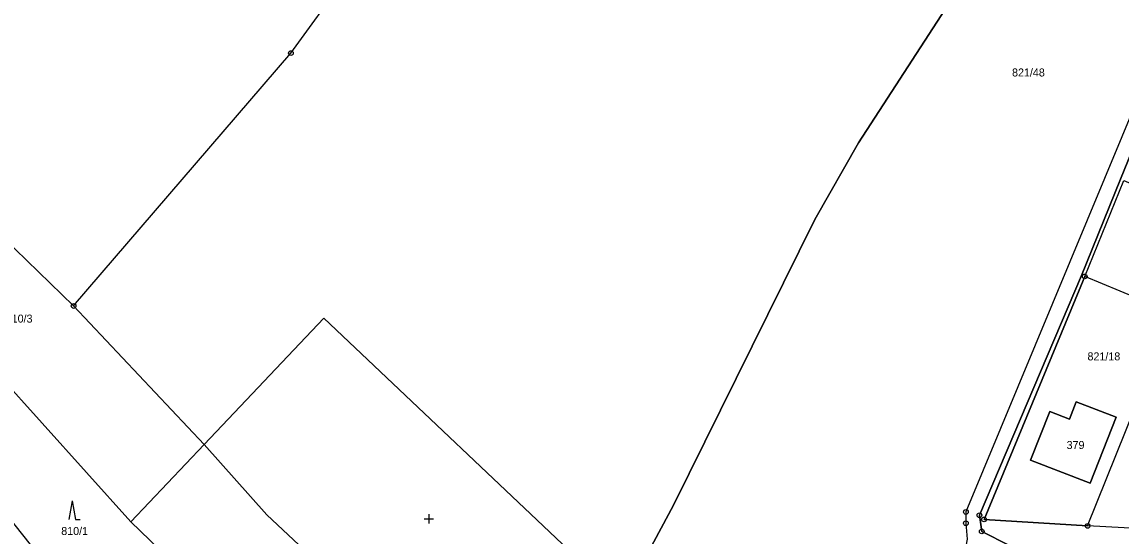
# Model space of a CAD drawing. Extents: x -654083 to -650132, y -1099819 to -1096699.
# Drawn here: x -652905.4 to -652672, y -1098131.4 to -1098022.1 of the extents above; entities that cross this region are included whole.
import ezdxf

# ---------------------------------------------------------------- set-up
doc = ezdxf.new("R2010")
doc.units = 0
for name, color, linetype in [('Geodetické body', 7, 'Continuous'), ('Obvody jako plochy', 7, 'Continuous'), ('Parcelní čísla', 7, 'Continuous'), ('Značky kultur', 7, 'Continuous')]:
    doc.layers.add(name, color=color, linetype=linetype)

msp = doc.modelspace()

# ---------------------------------------------------------------- linework, layer by layer
at = {"layer": 'Geodetické body'}
for centre, radius in [((-652848.3, -1098028.76), 0.5), ((-652848.3, -1098028.76), 0.001), ((-652679.67, -1098076.21), 0.5), ((-652679.67, -1098076.21), 0.001), ((-652894.47, -1098082.48), 0.5), ((-652894.47, -1098082.48), 0.001), ((-652704.92, -1098126.25), 0.5), ((-652704.92, -1098126.25), 0.001), ((-652704.92, -1098128.64), 0.5), ((-652704.92, -1098128.64), 0.001), ((-652702.03, -1098126.94), 0.5), ((-652702.03, -1098126.94), 0.001), ((-652701.05, -1098127.84), 0.5), ((-652701.05, -1098127.84), 0.001), ((-652679.05, -1098129.21), 0.5), ((-652701.55, -1098130.39), 0.5), ((-652701.55, -1098130.39), 0.001), ((-652679.05, -1098129.21), 0.001)]:
    msp.add_circle(centre, radius, dxfattribs=at)
at = {"layer": 'Obvody jako plochy'}
for points in [[(-652727.7, -1098047.83), (-652737.01, -1098064.11), (-652767.02, -1098124.79), (-652778.01, -1098145.25), (-652784.04, -1098139.35), (-652841.28, -1098085.07), (-652866.77, -1098111.9), (-652894.47, -1098082.48), (-652848.3, -1098028.76), (-652836.8, -1098012.8), (-652790.77, -1097931.84), (-652769.49, -1097894.22), (-652738.51, -1097839.46), (-652734.86, -1097842.06), (-652704.24, -1097795.08), (-652617.25, -1097835.71), (-652660.73, -1097927.86), (-652654.92, -1097930.36), (-652681.23, -1097976.08)], [(-652790.77, -1097931.84), (-652769.49, -1097894.22), (-652811.91, -1097874.57), (-652872.97, -1097988.2), (-652948.3, -1097940.44), (-652956.16, -1097949.23), (-652977.45, -1097964.47), (-652995.32, -1097969.71), (-653001.59, -1097979.72), (-653002.56, -1097981.52), (-652969.84, -1098017.78), (-652965.46, -1098022.71), (-652951.92, -1098029.85), (-652935.99, -1098037.43), (-652931.77, -1098046.31), (-652894.47, -1098082.48), (-652848.3, -1098028.76), (-652836.8, -1098012.8)], [(-652654.92, -1097930.36), (-652630.71, -1097940.89), (-652634.14, -1097947.78), (-652631.32, -1097949.08), (-652704.92, -1098126.25), (-652704.92, -1098128.64), (-652704.62, -1098132.03), (-652704.91, -1098133.49), (-652718.79, -1098138.56), (-652762.54, -1098160.36), (-652778.01, -1098145.25), (-652767.02, -1098124.79), (-652737.01, -1098064.11), (-652727.7, -1098047.83), (-652681.23, -1097976.08)], [(-652663.76, -1098035.21), (-652672.09, -1098055.57), (-652680.39, -1098075.97), (-652702.03, -1098126.94), (-652701.55, -1098130.39), (-652695.62, -1098133.36), (-652620.42, -1098138.91), (-652613.98, -1098137.24), (-652610.94, -1098134.54), (-652598.01, -1098117.43), (-652596.67, -1098111.87), (-652600.45, -1098107.84), (-652594.67, -1098104.15), (-652587.76, -1098103.91), (-652583.71, -1098099.41), (-652574.96, -1098076.3), (-652563.4, -1098047.58), (-652540.66, -1097989.08), (-652542.19, -1097985.28), (-652628.36, -1097950.44), (-652638.83, -1097974.99), (-652646.8, -1097994.7), (-652655.2, -1098014.86)], [(-652628.36, -1097950.44), (-652542.19, -1097985.28), (-652540.66, -1097989.08), (-652563.4, -1098047.58), (-652574.96, -1098076.3), (-652583.71, -1098099.41), (-652587.76, -1098103.91), (-652594.67, -1098104.15), (-652600.45, -1098107.84), (-652596.67, -1098111.87), (-652598.01, -1098117.43), (-652610.94, -1098134.54), (-652613.98, -1098137.24), (-652620.42, -1098138.91), (-652695.62, -1098133.36), (-652701.55, -1098130.39), (-652702.03, -1098126.94), (-652680.39, -1098075.97), (-652672.09, -1098055.57), (-652663.76, -1098035.21), (-652655.2, -1098014.86), (-652646.8, -1097994.7), (-652638.83, -1097974.99)], [(-652866.77, -1098111.9), (-652882.35, -1098128.31), (-652938.91, -1098065.46), (-652941.46, -1098061.15), (-652944.75, -1098049.96), (-652945.16, -1098044.66), (-652938.96, -1098040.4), (-652931.77, -1098046.31), (-652894.47, -1098082.48)], [(-652644.19, -1098091.08), (-652660.91, -1098084.04), (-652679.67, -1098076.21), (-652671.39, -1098055.83), (-652635.65, -1098071.3)], [(-652825.33, -1098183.34), (-652882.35, -1098128.31), (-652938.91, -1098065.46), (-652934.7, -1098072.57), (-652944.94, -1098078.84), (-652930.2, -1098099.86), (-652898.24, -1098140.05), (-652895.53, -1098138.3), (-652860.37, -1098179.33), (-652847.2, -1098177.03)], [(-652679.67, -1098076.21), (-652701.05, -1098127.84), (-652679.05, -1098129.21), (-652660.91, -1098084.04)], [(-652860.37, -1098179.33), (-652847.2, -1098177.03), (-652825.33, -1098183.34), (-652810.18, -1098187.08), (-652821.22, -1098189.78), (-652834.98, -1098189.5), (-652863.77, -1098185.22), (-652887.47, -1098183.54), (-652906.4, -1098164.85), (-652912.71, -1098144.71), (-652922.98, -1098130.17), (-652936.61, -1098123.36), (-652964.91, -1098091.06), (-652955.6, -1098085.37), (-652944.94, -1098078.84), (-652930.2, -1098099.86), (-652898.24, -1098140.05), (-652895.53, -1098138.3)], [(-652644.19, -1098091.08), (-652640.52, -1098092.53), (-652655.74, -1098130.48), (-652679.05, -1098129.21), (-652660.91, -1098084.04)], [(-652841.28, -1098085.07), (-652784.04, -1098139.35), (-652778.01, -1098145.25), (-652797.76, -1098179.07), (-652853.43, -1098126.88), (-652866.77, -1098111.9)], [(-652682.92, -1098106.54), (-652681.47, -1098102.85), (-652672.96, -1098106.08), (-652678.49, -1098120.13), (-652691.19, -1098115.21), (-652687.12, -1098104.88)], [(-652682.92, -1098106.54), (-652681.47, -1098102.85), (-652672.96, -1098106.08), (-652678.49, -1098120.13), (-652691.19, -1098115.21), (-652687.12, -1098104.88)], [(-652678.49, -1098120.13), (-652672.96, -1098106.08), (-652681.47, -1098102.85), (-652682.92, -1098106.54), (-652687.12, -1098104.88), (-652691.19, -1098115.21)], [(-652866.77, -1098111.9), (-652853.43, -1098126.88), (-652797.76, -1098179.07), (-652810.18, -1098187.08), (-652825.33, -1098183.34), (-652882.35, -1098128.31)]]:
    msp.add_lwpolyline(points, close=True, dxfattribs=at)
for points in [[(-652631.32, -1097949.08), (-652704.92, -1098126.25), (-652704.92, -1098128.64), (-652704.62, -1098132.03), (-652704.91, -1098133.49), (-652705.09, -1098134.43), (-652716.09, -1098142.21), (-652715.01, -1098142.54), (-652703.19, -1098137.43), (-652700.87, -1098136.57), (-652686.79, -1098136.97), (-652656.36, -1098138.38)], [(-652655.74, -1098130.48), (-652679.05, -1098129.21), (-652701.05, -1098127.84), (-652679.67, -1098076.21), (-652671.39, -1098055.83)]]:
    msp.add_lwpolyline(points, dxfattribs=at)
at = {"layer": 'Značky kultur'}
for p, q in [((-652894.78, -1098123.87), (-652895.52, -1098127.87)), ((-652894.78, -1098123.87), (-652894.05, -1098127.87)), ((-652894.05, -1098127.87), (-652893.05, -1098127.87)), ((-652819.99, -1098127.7), (-652817.99, -1098127.7)), ((-652818.99, -1098126.7), (-652818.99, -1098128.7))]:
    msp.add_line(p, q, dxfattribs=at)

# ---------------------------------------------------------------- texts
at = {"layer": 'Parcelní čísla'}
for s, p in [('821/48', (-652695.11, -1098033.72)), ('810/3', (-652908.89, -1098086.01)), ('821/18', (-652679.08, -1098094.04)), ('379', (-652683.52, -1098112.87)), ('810/1', (-652897.1, -1098131.14))]:
    msp.add_text(s, height=1.7, dxfattribs=at).set_placement(p)

doc.saveas('drawing.dxf')
